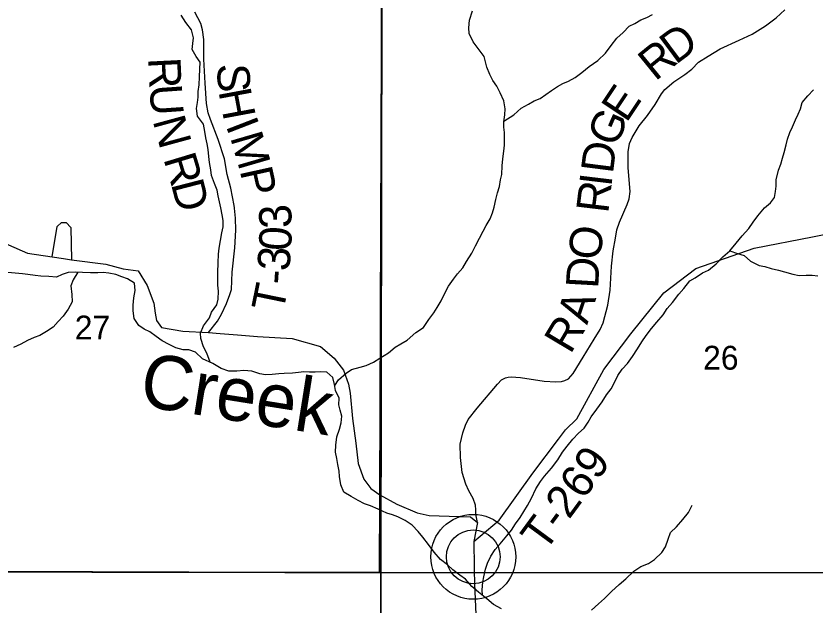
# Model space of a CAD drawing. Extents: x 2043100 to 2470832, y 443715 to 810583.
# Drawn here: x 2276766 to 2284166, y 611277 to 616731 of the extents above; entities that cross this region are included whole.
import ezdxf

# ---------------------------------------------------------------- set-up
doc = ezdxf.new("R2010")
doc.units = 0
for name, color, linetype in [('GM_X_County_Road', 7, 'Continuous'), ('GM_X_County_Road_Text', 7, 'Continuous'), ('GM_X_Minor_River', 7, 'Continuous'), ('GM_X_Minor_River_Text', 7, 'Continuous'), ('GM_X_Section', 7, 'Continuous'), ('GM_X_Section_Text', 7, 'Continuous'), ('GM_X_State_Route', 7, 'Continuous'), ('GM_X_Township', 7, 'Continuous'), ('GM_X_Township_Road', 7, 'Continuous'), ('GM_X_Township_Road_Text', 7, 'Continuous'), ('GM_X_Township_ROW', 7, 'Continuous'), ('GM_X_Unincorporated', 7, 'Continuous'), ('GM_X_Unincorporated_Location', 7, 'Continuous')]:
    doc.layers.add(name, color=color, linetype=linetype)

msp = doc.modelspace()

# ---------------------------------------------------------------- linework, layer by layer
at = {"layer": 'GM_X_County_Road'}
msp.add_lwpolyline([(2281039.6, 612041.5), (2281024, 612117.7), (2281025.2, 612159.8), (2281022.5, 612201.8), (2280999.4, 612263.6), (2280960.1, 612335), (2280931, 612396.6), (2280899, 612504.3), (2280882.5, 612644.3), (2280880.3, 612766.6), (2280904.5, 612871.3), (2280927.2, 612941.9), (2280954.3, 612994.5), (2281036.4, 613098.3), (2281224.4, 613322.2), (2281261.8, 613361), (2281299.4, 613381.8), (2281325.3, 613386.2), (2281351.2, 613390.7), (2281439.4, 613382.3), (2281656, 613348.2), (2281764.2, 613342.1), (2281818.1, 613347.1), (2281849.9, 613355.7), (2281881.7, 613370.3), (2281924.8, 613419.2), (2282018.1, 613571.3), (2282119.1, 613739.6), (2282175.6, 613826.8), (2282202.4, 613889.5), (2282247.5, 614052.7), (2282267.1, 614191.4), (2282281.1, 614414.3), (2282296.5, 614556.9), (2282316.4, 614673.6), (2282331.1, 614750.1), (2282353.8, 614820.7), (2282426.8, 614986.4), (2282443.9, 615038.9), (2282452.7, 615105.2), (2282434.8, 615323.5), (2282434.2, 615471.9), (2282448.8, 615550.4), (2282471.7, 615606.9), (2282537.9, 615712.4), (2282614.1, 615810.1), (2282684.3, 615911.6), (2282742.6, 616009), (2282775.9, 616049.7), (2282858.6, 616121.4), (2282961.4, 616189.4), (2283024.5, 616238.7), (2283087.4, 616302.1), (2283176.4, 616359.8), (2283287.2, 616426), (2283463.8, 616505.5), (2283584.8, 616563.8), (2283707.5, 616640.3), (2283806.2, 616712.3), (2283886.8, 616788)], dxfattribs=at)
at = {"layer": 'GM_X_Minor_River'}
for points in [[(2278563.1, 613526), (2278534.1, 613608.1), (2278501.8, 613668), (2278477.4, 613744.1), (2278473.1, 613794.2), (2278502.9, 613862.4), (2278558.7, 613936.8), (2278576.5, 613989), (2278626.4, 614055.3), (2278638.2, 614107.4), (2278639.9, 614181.6), (2278635.6, 614237.7), (2278635.1, 614355.9), (2278636.7, 614444.1), (2278642.3, 614526.3), (2278648.1, 614582.4), (2278659.8, 614650.6), (2278671.5, 614722.8), (2278683.3, 614779), (2278685.1, 614837.1), (2278674.8, 614891.2), (2278662.5, 614955.2), (2278650.2, 615009.3), (2278638, 615065.3), (2278629.7, 615117.4), (2278605.4, 615179.4), (2278577, 615253.4), (2278568.7, 615305.5), (2278558.4, 615375.6), (2278552.1, 615429.7), (2278545.8, 615495.8), (2278537.6, 615547.9), (2278523.3, 615603.9), (2278513, 615660), (2278502.7, 615728.1), (2278446.2, 615802), (2278437.9, 615874.1), (2278445.7, 615928.2), (2278451.4, 615980.4), (2278453.2, 616030.5), (2278463, 616092.6), (2278466.6, 616168.8), (2278468.3, 616239), (2278472.1, 616303.1), (2278433.7, 616355), (2278397.4, 616421), (2278403.1, 616477.2), (2278410.9, 616527.3), (2278390.6, 616601.3), (2278338.1, 616669.3), (2278295.7, 616737.2)], [(2279717.8, 613309.3), (2279752.3, 613360.9), (2279822.2, 613423.3), (2279874.2, 613457.6), (2279954.3, 613478), (2280008.4, 613496.2), (2280076.4, 613526.6), (2280136.4, 613562.9), (2280214.4, 613613.3), (2280276.3, 613663.7), (2280328.3, 613696), (2280388.3, 613730.3), (2280470.2, 613800.8), (2280538.2, 613845.2), (2280590, 613919.5), (2280635.8, 613981.9), (2280665.7, 614032.1), (2280703.5, 614092.4), (2280739.2, 614170.7), (2280771.1, 614228.9), (2280818.9, 614293.3), (2280854.8, 614343.5), (2280902.6, 614399.8), (2280936.5, 614456.1), (2280988.3, 614534.5), (2281022.1, 614602.8), (2281057.8, 614673), (2281093.6, 614739.3), (2281121.5, 614791.6), (2281157.3, 614851.8), (2281179.1, 614908), (2281192.9, 614960.2), (2281210.6, 615030.4), (2281226.4, 615092.6), (2281242.2, 615152.8), (2281253.9, 615213), (2281265.7, 615263.2), (2281269.4, 615343.3), (2281273.1, 615409.5), (2281282.8, 615477.7), (2281288.6, 615535.8), (2281290.3, 615601.9), (2281290.1, 615652), (2281283.9, 615702.1), (2281283.6, 615752.2), (2281291.4, 615816.4), (2281295.1, 615870.5), (2281282.8, 615944.6), (2281250.4, 616018.6), (2281220, 616080.6), (2281181.7, 616132.6), (2281155.4, 616188.6), (2281127, 616256.6), (2281112.8, 616306.6), (2281100.5, 616356.7), (2281054.1, 616418.6), (2280999.7, 616492.5), (2280963.2, 616568.5), (2280959, 616620.6), (2280964.7, 616692.8), (2280994.4, 616777.1)], [(2281284.4, 615758.2), (2281375.6, 615816.8), (2281445.5, 615877.2), (2281513.5, 615915.6), (2281565.5, 615943.9), (2281619.5, 615968.1), (2281671.5, 616002.4), (2281725.5, 616040.8), (2281779.5, 616077.1), (2281831.5, 616105.3), (2281881.5, 616127.6), (2281943.5, 616159.9), (2282005.5, 616206.3), (2282075.4, 616262.8), (2282153.3, 616317.2), (2282225.2, 616387.7), (2282279, 616458), (2282328.9, 616524.4), (2282388.8, 616576.8), (2282444.7, 616637.1), (2282496.7, 616661.4), (2282552.7, 616693.7), (2282606.7, 616718), (2282660.8, 616744.3)], [(2281087.4, 611366.2), (2281084.3, 611419.2), (2281088, 611489.4), (2281097.8, 611539.5), (2281113.5, 611607.7), (2281133.3, 611663.8), (2281163.1, 611730.1), (2281204.9, 611792.4), (2281248.8, 611842.7), (2281312.6, 611919.1), (2281354.5, 611969.3), (2281390.3, 612029.6), (2281436.2, 612087.9), (2281470.1, 612142.1), (2281501.9, 612198.4), (2281539.7, 612266.7), (2281579.4, 612353), (2281623.2, 612419.3), (2281661.1, 612471.5), (2281724.9, 612543.9), (2281782.7, 612620.3), (2281828.5, 612692.7), (2281870.4, 612746.9), (2281922.2, 612813.3), (2281974.1, 612869.6), (2282028, 612915.9), (2282063.9, 612970.2), (2282091.8, 613020.4), (2282145.6, 613090.8), (2282193.4, 613157.1), (2282233.2, 613223.4), (2282279.1, 613277.7), (2282304.9, 613329.9), (2282338.7, 613402.2), (2282380.5, 613460.4), (2282428.4, 613512.8), (2282474.3, 613577.1), (2282522.1, 613649.4), (2282561.9, 613713.7), (2282601.7, 613774), (2282651.6, 613836.3), (2282701.4, 613894.7), (2282759.3, 613965.1), (2282795.1, 614021.3), (2282845, 614077.7), (2282904.8, 614154), (2282950.7, 614206.4), (2283006.5, 614278.7), (2283056.5, 614307), (2283122.5, 614351.4), (2283178.5, 614377.7), (2283250.4, 614436.1), (2283312.3, 614500.5), (2283378.2, 614554.9), (2283436.1, 614627.3), (2283489.9, 614695.7), (2283553.8, 614764.1), (2283593.6, 614822.4), (2283635.5, 614880.7), (2283697.3, 614953.1), (2283753.2, 615001.4), (2283789.1, 615051.7), (2283800.9, 615105.9), (2283804.7, 615156), (2283804.4, 615214.1), (2283826.1, 615304.4), (2283847.9, 615358.6), (2283863.7, 615414.8), (2283879.5, 615466.9), (2283897.2, 615537.2), (2283911, 615591.3), (2283932.8, 615651.6), (2283958.6, 615703.8), (2283984.4, 615770), (2284008.2, 615820.2), (2284030.1, 615872.4), (2284047.9, 615930.7), (2284097.7, 615991), (2284151.6, 616047.3)], [(2283378.2, 614554.9), (2283446.5, 614533.2), (2283508.7, 614513.4), (2283569.1, 614461.5), (2283647.5, 614421.8), (2283701.7, 614410), (2283759.9, 614392.2), (2283826.2, 614376.5), (2283884.4, 614360.7), (2283958.7, 614339), (2284018.9, 614329.2), (2284083, 614331.5), (2284139.1, 614331.8), (2284191.3, 614326)], [(2277850.4, 614051.9), (2277858.1, 614120.1), (2277867.9, 614188.3), (2277863.6, 614256.4), (2277797.2, 614298.2), (2277745, 614316), (2277688.8, 614335.8), (2277626.5, 614349.5), (2277574.4, 614355.3), (2277524.3, 614353.1), (2277456.1, 614352.8), (2277381.9, 614354.5), (2277315.7, 614360.2), (2277247.6, 614355.9), (2277193.5, 614337.7), (2277141.5, 614313.4), (2277069.3, 614319.1), (2276995.1, 614322.8), (2276942.9, 614326.5), (2276876.7, 614336.3), (2276826.5, 614344.1), (2276690.1, 614355.5)], [(2277337.2, 614358.4), (2277294, 614288), (2277274.2, 614233.8), (2277282.6, 614151.7), (2277284.9, 614083.6), (2277249.1, 614017.3), (2277203.2, 613951), (2277155.3, 613900.7), (2277111.4, 613850.4), (2277049.5, 613810), (2276985.5, 613773.7), (2276933.4, 613753.4), (2276871.4, 613725.1), (2276809.4, 613692.8), (2276743.3, 613662.4)], [(2281261.5, 611241.7), (2281189.1, 611283.5), (2281124.7, 611335.3), (2281050.3, 611397.1), (2280987.9, 611448.9), (2280929.4, 611516.7), (2280877.1, 611554.6), (2280812.8, 611604.4), (2280762.4, 611650.2), (2280698.1, 611698), (2280637.6, 611765.9), (2280585.1, 611837.8), (2280534.7, 611905.7), (2280490.4, 611957.6), (2280434, 612017.4), (2280369.6, 612061.2), (2280301.3, 612093), (2280251.1, 612112.8), (2280198.9, 612128.6), (2280118.5, 612164.3), (2280048.2, 612194.1), (2279992, 612213.8), (2279933.7, 612245.7), (2279869.4, 612283.4), (2279803, 612321.2), (2279774.7, 612391.2), (2279762.3, 612467.3), (2279760.1, 612517.4), (2279747.7, 612579.4), (2279735.5, 612633.5), (2279725.2, 612691.5), (2279728.9, 612757.7), (2279736.6, 612835.8), (2279760.3, 612906.1), (2279778.1, 612964.2), (2279781.9, 613026.4), (2279767.6, 613080.4), (2279755.3, 613130.5), (2279757.1, 613192.6), (2279724.7, 613264.6), (2279716.4, 613318.6), (2279700.1, 613382.7), (2279645.7, 613432.5), (2279587.6, 613436.3), (2279537.5, 613432.1), (2279483.3, 613433.8), (2279431.2, 613435.6), (2279381.1, 613431.4), (2279324.9, 613423.1), (2279248.8, 613420.8), (2279198.7, 613418.6), (2279138.5, 613410.3), (2279076.4, 613408), (2279024.2, 613417.8), (2278949.9, 613443.5), (2278875.7, 613447.2), (2278809.6, 613440.9), (2278735.4, 613442.6), (2278667.1, 613468.4), (2278588.7, 613514.1), (2278494.3, 613557.8), (2278427.8, 613617.6), (2278365.6, 613639.4), (2278315.4, 613641.2), (2278247.2, 613658.9), (2278184.9, 613688.7), (2278118.6, 613722.5), (2278064.2, 613764.3), (2278003.9, 613806.2), (2277953.7, 613832), (2277903.4, 613865.8), (2277859, 613929.8), (2277850.6, 614001.8), (2277850.4, 614051.9)], [(2282095.7, 611229.3), (2282161.6, 611289.7), (2282217.5, 611338), (2282281.4, 611402.4), (2282353.3, 611466.8), (2282413.2, 611519.2), (2282489.1, 611591.6), (2282551, 611634), (2282623.1, 611662.3), (2282679.1, 611698.6), (2282747, 611765), (2282780.8, 611817.3), (2282804.6, 611885.5), (2282826.3, 611949.7), (2282882.3, 612002), (2282940.1, 612070.4), (2282993.9, 612134.7), (2283027.7, 612201)]]:
    msp.add_lwpolyline(points, dxfattribs=at)
at = {"layer": 'GM_X_Section'}
for points in [[(2274832.1, 616923.4), (2280154.7, 616890), (2280143.2, 611575.7), (2274804.8, 611594.9)], [(2280154.7, 616890), (2285513.8, 616857.4), (2285545.2, 611577.5), (2280143.2, 611575.7)], [(2280143.2, 611575.7), (2280148, 606235.5), (2279943.9, 606237.1), (2274751.7, 606244.1), (2274804.8, 611594.9)], [(2285545.2, 611577.5), (2285539.4, 606241.2), (2280148, 606235.5), (2280143.2, 611575.7)]]:
    msp.add_lwpolyline(points, close=True, dxfattribs=at)
at = {"layer": 'GM_X_State_Route'}
for points in [[(2276616.8, 614646.5), (2276872.3, 614535), (2277101.6, 614500.2), (2277206.4, 614484.3), (2277279.9, 614474.5), (2277598.8, 614431.9), (2277757.9, 614388.5), (2277896.8, 614371.1), (2277981.9, 614235), (2278041, 614070.8), (2278053.5, 613978.5), (2278067.8, 613912.4), (2278114.4, 613846.4), (2278311.7, 613811.2), (2278549, 613799.8), (2278656, 613791), (2278818, 613777.5)], [(2278818, 613777.5), (2279003.8, 613762.2), (2279323.6, 613743.5), (2279585.4, 613670.5), (2279712.7, 613562.7), (2279797.6, 613452.8), (2279846.2, 613321.2), (2279861.7, 613239.2), (2279881.9, 613003), (2279912.7, 612775), (2279933.2, 612586.5), (2279986.5, 612443), (2280052.1, 612354.9), (2280135.4, 612297.7), (2280293.8, 612211.5), (2280480.3, 612129.6), (2280593, 612105), (2280777.4, 612098.8), (2280974.1, 612092.7), (2281039.6, 612041.5), (2281006.5, 611864.8), (2281005.3, 611820.6), (2281007.9, 611672.7), (2281009.2, 611603.8)], [(2281009.2, 611603.8), (2281011.5, 611471.9), (2281043.1, 610762.2), (2281056.3, 610560.8), (2281058.5, 610526.6), (2281068.6, 610475.5), (2281166.9, 610280.1), (2281287.3, 610146), (2281398.4, 610055.8), (2281541.5, 610004.3), (2281700.4, 609995), (2281845, 609993.9)]]:
    msp.add_lwpolyline(points, dxfattribs=at)
at = {"layer": 'GM_X_Township'}
for points in [[(2274969.3, 638400.8), (2274911, 632947.6), (2275787.1, 632914.7), (2280231, 632865.4), (2280217.5, 630381.1), (2280170.6, 626272.7), (2280170.9, 625971.7), (2280171.7, 624926.3), (2280173.8, 622203.5), (2280135.4, 612297.7), (2280132, 611578.4), (2274796.8, 611585.9), (2274795.9, 611478.2), (2274753.2, 606478.2), (2274749.6, 606241.7), (2274599.9, 606237.8), (2274363, 606237.9), (2272583, 606236.7), (2262194.9, 606279.1)], [(2274753.2, 606478.2), (2274795.9, 611478.2), (2274796.8, 611585.9), (2280132, 611578.4), (2280135.4, 612297.7), (2280173.8, 622203.5), (2282304.4, 622194.2), (2290885.9, 622083.3), (2290876.3, 619364), (2290899.6, 618866.7), (2290899.4, 614058.6), (2290908.6, 610788.9), (2290884.8, 606180.5)]]:
    msp.add_lwpolyline(points, dxfattribs=at)
at = {"layer": 'GM_X_Township_Road'}
for points in [[(2278788.8, 614953.2), (2278786.6, 614975.8), (2278754.4, 615137.9), (2278720.8, 615261.8), (2278696.9, 615408), (2278636.5, 615585.7), (2278568, 615771.4), (2278545.2, 615833.3), (2278530, 615921.4), (2278517.6, 616109.9), (2278506.7, 616330.4), (2278504.4, 616513), (2278493.2, 616603.1), (2278476.4, 616661.1), (2278423, 616766.7)], [(2278549, 613799.8), (2278632.1, 613904.4), (2278669.3, 613971.1), (2278714.1, 614068), (2278747.1, 614150.7), (2278762.5, 614199.1), (2278766.5, 614359.6), (2278793.6, 614582.7), (2278801.5, 614747.3), (2278798.1, 614857.6), (2278789.1, 614950.1), (2278788.8, 614953.2)], [(2277101.6, 614500.2), (2277147.5, 614781.6), (2277187.8, 614819.4), (2277231.8, 614819.1), (2277273.5, 614772.7), (2277279.9, 614474.5)], [(2281006.5, 611864.8), (2281240.5, 612063.2), (2281553.5, 612496.8), (2281789.3, 612812.5), (2281789.7, 612813)]]:
    msp.add_lwpolyline(points, dxfattribs=at)
at = {"layer": 'GM_X_Township_ROW'}
msp.add_lwpolyline([(2281789.7, 612813), (2281854.8, 612900.2), (2281960.2, 613001.3), (2282209, 613458.4), (2282458.8, 613787.3), (2282766.2, 614168.7), (2283062.9, 614391.7), (2283602.1, 614582.4), (2284141.9, 614684.9), (2284529.8, 614762.1), (2284696.8, 614923.9), (2284803.7, 615073.2), (2285075.2, 615185.6), (2285452, 615214.2)], dxfattribs=at)
at = {"layer": 'GM_X_Unincorporated'}
for radius in [392.8, 249]:
    msp.add_circle((2281000.7, 611723.2), radius, dxfattribs=at)
at = {"layer": 'GM_X_Unincorporated_Location'}
msp.add_line((2281000.7, 611723.2), (2281000.7, 611723.2), dxfattribs=at)

# ---------------------------------------------------------------- texts
at = {"layer": 'GM_X_County_Road_Text'}
for s, rotation, p in [('D', 36.71326, (2282874.2, 616274.7)), ('R', 39.1444, (2282685.8, 616121.3)), ('E', 56.30042, (2282419, 615734.5)), ('G', 66.66222, (2282321.3, 615504.7)), ('D', 82.72045, (2282293.7, 615264.2)), ('I', 83.17705, (2282279.1, 615142.5)), ('R', 83.18868, (2282249.9, 614897.8)), ('O', 81.87865, (2282171.3, 614459.6)), ('D', 86.74046, (2282157, 614202.7)), ('A', 71.20908, (2282055, 613865.9)), ('R', 59.18952, (2281900, 613592))]:
    msp.add_text(s, height=300, rotation=rotation, dxfattribs=at).set_placement(p)
at = {"layer": 'GM_X_Minor_River_Text'}
msp.add_text('Creek', height=500, rotation=350.99963, dxfattribs=at).set_placement((2277894.6, 613125.4))
at = {"layer": 'GM_X_Section_Text'}
for s, p in [('27', (2277310, 613735.7)), ('26', (2283129, 613456.3))]:
    msp.add_text(s, height=220.83, rotation=0.00001, dxfattribs=at).set_placement(p)
at = {"layer": 'GM_X_Township_Road_Text'}
for s, rotation, p in [('R', 272.81915, (2277988.4, 616341.2)), ('S', 271.95792, (2278627.7, 616285.8)), ('U', 274.03274, (2278000.9, 616088.2)), ('H', 280.56768, (2278640, 616034.6)), ('N', 285.25536, (2278030.2, 615761.8)), ('I', 291.20899, (2278705, 615716.6)), ('M', 286.23954, (2278747.4, 615608.3)), ('R', 286.84505, (2278129.3, 615409.4)), ('P', 282.41699, (2278837.1, 615300.8)), ('D', 284.4356, (2278199.8, 615176.8)), ('3', 92.9372, (2279322.5, 614771.6)), ('0', 86.54281, (2279311.2, 614550.7)), ('3', 85.90102, (2279297.7, 614362.7)), ('-', 86.20875, (2279289.6, 614240.2)), ('T', 78.42784, (2279238.6, 613976.4)), ('T-269', 53.68693, (2281662.8, 611758))]:
    msp.add_text(s, height=300, rotation=rotation, dxfattribs=at).set_placement(p)

doc.saveas('drawing.dxf')
